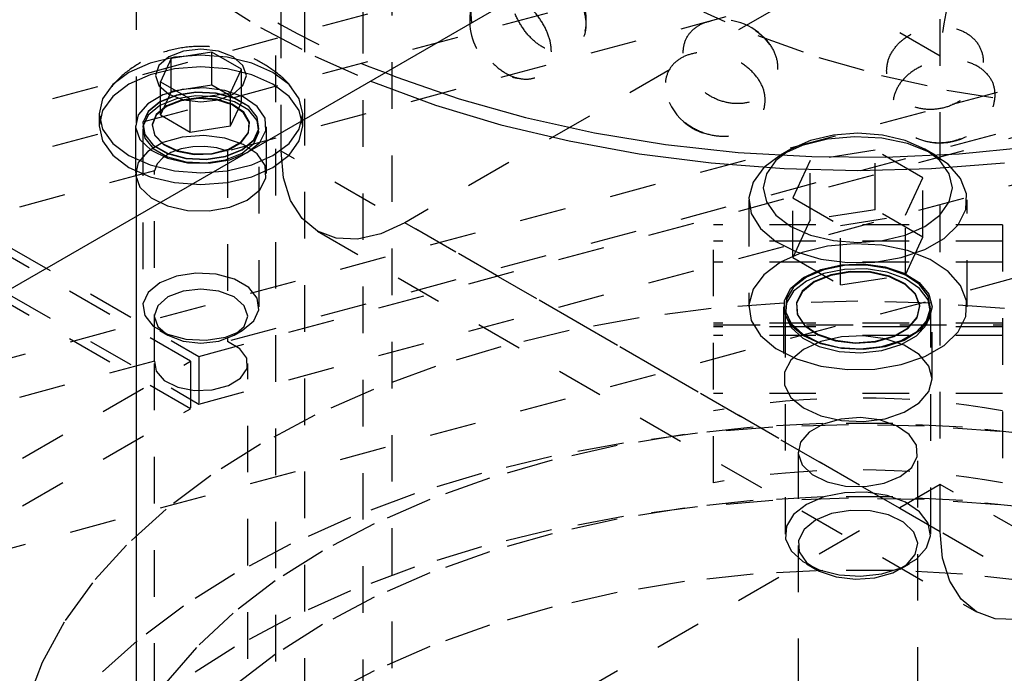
# Model space of a CAD drawing. Header units: inches. Extents: x 1907 to 2452, y -210 to -54.
# Tile 474 of 656: x 2005.18 to 2007.3, y -198.43 to -197.02. Entities that reach past the tile are written whole.
import ezdxf

# ---------------------------------------------------------------- set-up
doc = ezdxf.new("R2010")
doc.units = ezdxf.units.IN
doc.header["$LTSCALE"] = 0.5
doc.header["$MEASUREMENT"] = 0
doc.linetypes.add('HIDDEN', pattern=[0.225, 0.15, -0.075])
doc.layers.add('SID-M-H', color=4, linetype='HIDDEN')
doc.layers.add('SID-M-S', color=105, linetype='Continuous')

msp = doc.modelspace()

# ---------------------------------------------------------------- linework, layer by layer
at = {"layer": 'SID-M-H'}
for p, q in [((2005.55125, -197.75656), (1999.62193, -194.33364)), ((2005.55125, -197.85863), (1999.76939, -194.52083)), ((2005.98314, -194.71495), (2005.98314, -199.61138)), ((2007.15991, -197.10199), (2005.7457, -196.28559)), ((2005.7457, -197.30626), (2005.7457, -196.28559)), ((2005.73314, -196.30087), (2005.73314, -200.70815)), ((2008.44167, -196.33607), (2004.81644, -197.31196)), ((2008.44167, -196.43814), (2004.81644, -197.41403)), ((2005.79564, -196.59355), (2005.79564, -200.00932)), ((2005.92064, -196.59646), (2005.92064, -200.00769)), ((2008.05129, -196.65408), (2005.63037, -197.30578)), ((2005.43504, -197.44553), (2005.43504, -196.67838)), ((2007.18612, -197.20546), (2009.06946, -196.69848)), ((2007.15991, -196.79606), (2006.64197, -197.09506)), ((2007.15991, -198.12267), (2007.15991, -196.79606)), ((2005.56892, -197.74636), (2008.79564, -196.87775)), ((2004.90746, -198.22713), (2009.74044, -196.92613)), ((2005.56892, -197.84843), (2008.79564, -196.97982)), ((2005.59468, -196.97344), (2005.70151, -197.04074)), ((2006.65212, -197.00704), (2006.69767, -197.02809)), ((2005.70151, -197.04074), (2005.81809, -197.10241)), ((2008.05129, -197.06235), (2005.63037, -197.71405)), ((2006.76837, -197.05786), (2006.7719, -197.05926)), ((2006.7719, -197.05926), (2006.89951, -197.10488)), ((2005.53609, -197.09172), (2005.50446, -197.10392)), ((2005.59671, -197.0935), (2005.50972, -197.10696)), ((2005.5734, -197.08744), (2005.53609, -197.09172)), ((2005.61071, -197.09172), (2005.5734, -197.08744)), ((2005.6604, -197.13026), (2005.59671, -197.0935)), ((2005.59671, -197.16454), (2005.59671, -197.0935)), ((2005.64235, -197.10392), (2005.61071, -197.09172)), ((2005.51685, -197.10435), (2005.46415, -197.11695)), ((2005.50446, -197.10392), (2005.48332, -197.12218)), ((2005.50972, -197.10696), (2005.48641, -197.15718)), ((2005.50972, -197.17799), (2005.50972, -197.10696)), ((2005.5734, -197.10005), (2005.51685, -197.10435)), ((2005.62995, -197.10435), (2005.5734, -197.10005)), ((2005.68265, -197.11695), (2005.62995, -197.10435)), ((2005.66348, -197.12218), (2005.64235, -197.10392)), ((2005.81809, -197.10241), (2005.93744, -197.1555)), ((2006.89951, -197.10488), (2007.03387, -197.1435)), ((2005.4189, -197.137), (2005.38418, -197.16312)), ((2005.46415, -197.11695), (2005.4189, -197.137)), ((2005.51685, -197.12967), (2005.46415, -197.14227)), ((2005.48332, -197.12218), (2005.4759, -197.14372)), ((2005.5734, -197.12537), (2005.51685, -197.12967)), ((2005.62995, -197.12967), (2005.5734, -197.12537)), ((2005.68265, -197.14227), (2005.62995, -197.12967)), ((2005.63709, -197.18049), (2005.6604, -197.13026)), ((2005.6604, -197.2013), (2005.6604, -197.13026)), ((2005.6709, -197.14372), (2005.66348, -197.12218)), ((2005.72791, -197.137), (2005.68265, -197.11695)), ((2005.76263, -197.16312), (2005.72791, -197.137)), ((2006.58043, -197.13059), (2006.01087, -197.45939)), ((2005.46415, -197.14227), (2005.4189, -197.16231)), ((2005.4759, -197.14372), (2005.48332, -197.16526)), ((2005.48641, -197.15718), (2005.55009, -197.19394)), ((2005.48641, -197.22822), (2005.48641, -197.15718)), ((2005.66348, -197.16526), (2005.6709, -197.14372)), ((2005.72791, -197.16231), (2005.68265, -197.14227)), ((2007.03387, -197.1435), (2007.17383, -197.1748)), ((2005.38418, -197.16312), (2005.36235, -197.19354)), ((2005.4189, -197.16231), (2005.38418, -197.18844)), ((2005.48332, -197.16526), (2005.50446, -197.18352)), ((2005.50972, -197.17799), (2005.48641, -197.22822)), ((2005.53331, -197.17377), (2005.49176, -197.18549)), ((2005.59671, -197.16454), (2005.50972, -197.17799)), ((2005.56251, -197.17962), (2005.52058, -197.1861)), ((2005.56251, -197.17994), (2005.52058, -197.18643)), ((2005.57921, -197.17046), (2005.53331, -197.17377)), ((2005.60576, -197.1818), (2005.56251, -197.17962)), ((2005.60576, -197.18212), (2005.56251, -197.17994)), ((2005.62448, -197.17594), (2005.57921, -197.17046)), ((2005.6604, -197.2013), (2005.59671, -197.16454)), ((2005.66421, -197.18961), (2005.62448, -197.17594)), ((2005.64235, -197.18352), (2005.66348, -197.16526)), ((2005.76263, -197.18844), (2005.72791, -197.16231)), ((2005.78446, -197.19354), (2005.76263, -197.16312)), ((2007.17383, -197.1748), (2007.3182, -197.19851)), ((2005.36235, -197.19354), (2005.3549, -197.22619)), ((2005.38418, -197.18844), (2005.36235, -197.21886)), ((2005.49176, -197.18549), (2005.45906, -197.20437)), ((2005.48501, -197.20048), (2005.46011, -197.22101)), ((2005.48501, -197.2008), (2005.46011, -197.22133)), ((2005.52058, -197.1861), (2005.48501, -197.20048)), ((2005.52058, -197.18643), (2005.48501, -197.2008)), ((2005.52058, -197.19371), (2005.48501, -197.20808)), ((2005.53101, -197.19639), (2005.49918, -197.20898)), ((2005.53111, -197.19778), (2005.49937, -197.21034)), ((2005.50446, -197.18352), (2005.53609, -197.19572)), ((2005.56251, -197.18722), (2005.52058, -197.19371)), ((2005.56856, -197.1913), (2005.53101, -197.19639)), ((2005.56857, -197.1927), (2005.53111, -197.19778)), ((2005.53609, -197.19572), (2005.5734, -197.20001)), ((2005.55009, -197.19394), (2005.63709, -197.18049)), ((2005.55009, -197.26498), (2005.55009, -197.19394)), ((2005.60576, -197.18941), (2005.56251, -197.18722)), ((2005.60676, -197.19437), (2005.56856, -197.1913)), ((2005.60667, -197.19577), (2005.56857, -197.1927)), ((2005.5734, -197.20001), (2005.61071, -197.19572)), ((2005.6451, -197.19239), (2005.60576, -197.1818)), ((2005.6451, -197.19272), (2005.60576, -197.18212)), ((2005.6451, -197.2), (2005.60576, -197.18941)), ((2005.64029, -197.20657), (2005.60667, -197.19577)), ((2005.64046, -197.20521), (2005.60676, -197.19437)), ((2005.61071, -197.19572), (2005.64235, -197.18352)), ((2005.63709, -197.25153), (2005.63709, -197.18049)), ((2005.63709, -197.25153), (2005.6604, -197.2013)), ((2005.6758, -197.21011), (2005.6451, -197.19239)), ((2005.6758, -197.21044), (2005.6451, -197.19272)), ((2005.6758, -197.21772), (2005.6451, -197.2)), ((2005.6941, -197.20999), (2005.66421, -197.18961)), ((2005.78446, -197.21886), (2005.76263, -197.18844)), ((2005.7919, -197.22619), (2005.78446, -197.19354)), ((2004.90746, -197.81886), (2007.15203, -197.21464)), ((2005.36235, -197.21886), (2005.3549, -197.2515)), ((2005.45906, -197.20437), (2005.43874, -197.22836)), ((2005.46011, -197.22101), (2005.44888, -197.24522)), ((2005.46011, -197.22133), (2005.44888, -197.24554)), ((2005.48501, -197.20808), (2005.46011, -197.22861)), ((2005.49918, -197.20898), (2005.47738, -197.22735)), ((2005.49937, -197.21034), (2005.47763, -197.22866)), ((2005.66487, -197.22366), (2005.64029, -197.20657)), ((2005.6651, -197.22234), (2005.64046, -197.20521)), ((2005.67736, -197.24345), (2005.6651, -197.22234)), ((2005.69414, -197.23283), (2005.6758, -197.21011)), ((2005.69414, -197.23315), (2005.6758, -197.21044)), ((2005.69414, -197.24043), (2005.6758, -197.21772)), ((2005.71091, -197.23486), (2005.6941, -197.20999)), ((2005.7919, -197.2515), (2005.78446, -197.21886)), ((2005.3549, -197.22619), (2005.3549, -197.2515)), ((2005.3549, -197.22619), (2005.36235, -197.25884)), ((2005.43874, -197.22836), (2005.43302, -197.25486)), ((2005.46011, -197.22861), (2005.44888, -197.25282)), ((2005.47738, -197.22735), (2005.46855, -197.24903)), ((2005.47763, -197.22866), (2005.46882, -197.25028)), ((2005.48641, -197.22822), (2005.55009, -197.26498)), ((2005.6771, -197.24472), (2005.66487, -197.22366)), ((2005.67558, -197.2657), (2005.67736, -197.24345)), ((2005.69793, -197.25779), (2005.69414, -197.23283)), ((2005.69793, -197.25812), (2005.69414, -197.23315)), ((2005.69793, -197.2654), (2005.69414, -197.24043)), ((2005.71282, -197.26154), (2005.71091, -197.23486)), ((2005.78446, -197.25884), (2005.7919, -197.22619)), ((2005.7919, -197.2515), (2005.7919, -197.22619)), ((2005.3549, -197.2515), (2005.36235, -197.28415)), ((2005.36235, -197.25884), (2005.38418, -197.28926)), ((2005.4329, -197.2515), (2005.4329, -197.35357)), ((2005.43302, -197.25486), (2005.44251, -197.28099)), ((2005.4484, -197.2515), (2005.4484, -197.25183)), ((2005.4484, -197.25911), (2005.4484, -197.63977)), ((2005.44888, -197.24522), (2005.45266, -197.27018)), ((2005.44888, -197.24554), (2005.45266, -197.2705)), ((2005.44888, -197.25282), (2005.45266, -197.27778)), ((2005.46855, -197.24903), (2005.47388, -197.27108)), ((2005.46882, -197.25028), (2005.47413, -197.27228)), ((2005.55009, -197.26498), (2005.63709, -197.25153)), ((2005.67532, -197.26691), (2005.6771, -197.24472)), ((2005.68669, -197.282), (2005.69793, -197.25779)), ((2005.68669, -197.28232), (2005.69793, -197.25812)), ((2005.6984, -197.25183), (2005.6984, -197.2515)), ((2005.6984, -197.63977), (2005.6984, -197.25911)), ((2005.69963, -197.28713), (2005.71282, -197.26154)), ((2005.7139, -197.35357), (2005.7139, -197.2515)), ((2005.76263, -197.28926), (2005.78446, -197.25884)), ((2005.78446, -197.28415), (2005.7919, -197.2515)), ((2005.36235, -197.28415), (2005.38418, -197.31457)), ((2005.44251, -197.28099), (2005.46619, -197.30393)), ((2005.45266, -197.27018), (2005.47101, -197.29289)), ((2005.45266, -197.2705), (2005.47101, -197.29322)), ((2005.45266, -197.27778), (2005.47101, -197.3005)), ((2005.47388, -197.27108), (2005.49265, -197.29054)), ((2005.47413, -197.27228), (2005.49286, -197.29168)), ((2005.53331, -197.27584), (2005.49176, -197.28756)), ((2005.57921, -197.27253), (2005.53331, -197.27584)), ((2005.62448, -197.27801), (2005.57921, -197.27253)), ((2005.66421, -197.29168), (2005.62448, -197.27801)), ((2005.65978, -197.28723), (2005.67532, -197.26691)), ((2005.66, -197.28607), (2005.67558, -197.2657)), ((2005.66179, -197.30253), (2005.68669, -197.282)), ((2005.66179, -197.30285), (2005.68669, -197.28232)), ((2005.68669, -197.2896), (2005.69793, -197.2654)), ((2005.76263, -197.31457), (2005.78446, -197.28415)), ((2006.88158, -197.28314), (2006.83951, -197.30177)), ((2006.91775, -197.28028), (2006.86383, -197.29375)), ((2006.93057, -197.27142), (2006.88158, -197.28314)), ((2006.97578, -197.27497), (2006.91775, -197.28028)), ((2006.98314, -197.26743), (2006.93057, -197.27142)), ((2007.03427, -197.27816), (2006.97578, -197.27497)), ((2007.03571, -197.27142), (2006.98314, -197.26743)), ((2007.08954, -197.28965), (2007.03427, -197.27816)), ((2007.0847, -197.28314), (2007.03571, -197.27142)), ((2007.12677, -197.30177), (2007.0847, -197.28314)), ((2005.38418, -197.28926), (2005.4189, -197.31538)), ((2005.45906, -197.30644), (2005.43874, -197.33043)), ((2005.49176, -197.28756), (2005.45906, -197.30644)), ((2005.46619, -197.30393), (2005.50148, -197.32118)), ((2005.47101, -197.29289), (2005.50171, -197.31062)), ((2005.47101, -197.29322), (2005.50171, -197.31094)), ((2005.47101, -197.3005), (2005.50171, -197.31822)), ((2005.49265, -197.29054), (2005.52233, -197.30476)), ((2005.49286, -197.29168), (2005.52246, -197.30587)), ((2005.53093, -197.30099), (2005.50896, -197.30905)), ((2005.52233, -197.30476), (2005.5589, -197.31184)), ((2005.52246, -197.30587), (2005.55894, -197.31293)), ((2005.55575, -197.29646), (2005.53093, -197.30099)), ((2005.58175, -197.29576), (2005.55575, -197.29646)), ((2005.6072, -197.29893), (2005.58175, -197.29576)), ((2005.59737, -197.31191), (2005.63257, -197.30294)), ((2005.59743, -197.31081), (2005.63272, -197.30182)), ((2005.63037, -197.30578), (2005.6072, -197.29893)), ((2005.62623, -197.3169), (2005.66179, -197.30253)), ((2005.62623, -197.31723), (2005.66179, -197.30285)), ((2005.63037, -197.30578), (2005.63037, -197.71405)), ((2005.63257, -197.30294), (2005.65978, -197.28723)), ((2005.63272, -197.30182), (2005.66, -197.28607)), ((2005.66179, -197.31013), (2005.68669, -197.2896)), ((2005.6941, -197.31205), (2005.66421, -197.29168)), ((2005.67275, -197.30886), (2005.69963, -197.28713)), ((2005.72791, -197.31538), (2005.76263, -197.28926)), ((2007.15991, -198.12267), (2005.7457, -197.30626)), ((2005.7508, -197.36306), (2005.7457, -197.30626)), ((2006.83951, -197.30177), (2006.80723, -197.32606)), ((2006.83948, -197.30179), (2006.81738, -197.31455)), ((2006.86383, -197.29375), (2006.81741, -197.31453)), ((2007.0205, -197.3042), (2006.88108, -197.32577)), ((2007.12256, -197.36312), (2007.0205, -197.3042)), ((2007.0205, -197.43179), (2007.0205, -197.3042)), ((2007.13813, -197.30872), (2007.08954, -197.28965)), ((2007.15905, -197.32606), (2007.12677, -197.30177)), ((2007.14889, -197.31455), (2007.12679, -197.30179)), ((2004.81644, -197.31196), (2005.56892, -197.74636)), ((2005.38418, -197.31457), (2005.4189, -197.3407)), ((2005.4189, -197.31538), (2005.46415, -197.33543)), ((2005.49131, -197.3201), (2005.47918, -197.3334)), ((2005.50896, -197.30905), (2005.49131, -197.3201)), ((2005.50148, -197.32118), (2005.54457, -197.33089)), ((2005.50171, -197.31062), (2005.54105, -197.32121)), ((2005.50171, -197.31094), (2005.54105, -197.32153)), ((2005.50171, -197.31822), (2005.54105, -197.32881)), ((2005.54105, -197.32121), (2005.5843, -197.32339)), ((2005.54105, -197.32153), (2005.5843, -197.32371)), ((2005.5589, -197.31184), (2005.59743, -197.31081)), ((2005.55894, -197.31293), (2005.59737, -197.31191)), ((2005.5843, -197.32339), (2005.62623, -197.3169)), ((2005.5843, -197.32371), (2005.62623, -197.31723)), ((2005.5843, -197.33099), (2005.62623, -197.32451)), ((2005.59078, -197.33199), (2005.63511, -197.32437)), ((2005.62623, -197.32451), (2005.66179, -197.31013)), ((2005.63511, -197.32437), (2005.67275, -197.30886)), ((2005.68265, -197.33543), (2005.72791, -197.31538)), ((2005.71091, -197.33693), (2005.6941, -197.31205)), ((2005.72791, -197.3407), (2005.76263, -197.31457)), ((2006.81741, -197.31453), (2006.7814, -197.34133)), ((2006.80723, -197.32606), (2006.78693, -197.35434)), ((2006.88108, -197.32577), (2006.84372, -197.40626)), ((2006.88108, -197.45336), (2006.88108, -197.32577)), ((2007.17699, -197.33416), (2007.13813, -197.30872)), ((2007.17934, -197.35434), (2007.15905, -197.32606)), ((2005.47336, -197.34804), (2004.69615, -197.55726)), ((2005.4189, -197.3407), (2005.46415, -197.36074)), ((2005.43874, -197.33043), (2005.43302, -197.35692)), ((2005.46415, -197.33543), (2005.51685, -197.34803)), ((2005.47918, -197.3334), (2005.47336, -197.34804)), ((2005.47336, -197.75632), (2005.47336, -197.34804)), ((2005.51685, -197.34803), (2005.5734, -197.35233)), ((2005.54105, -197.32881), (2005.5843, -197.33099)), ((2005.54457, -197.33089), (2005.59078, -197.33199)), ((2005.5734, -197.35233), (2005.62995, -197.34803)), ((2005.62995, -197.34803), (2005.68265, -197.33543)), ((2005.68265, -197.36074), (2005.72791, -197.3407)), ((2005.71282, -197.3636), (2005.71091, -197.33693)), ((2006.7814, -197.34133), (2006.75807, -197.37246)), ((2007.20366, -197.36438), (2007.17699, -197.33416)), ((2005.43302, -197.35692), (2005.44251, -197.38306)), ((2005.46415, -197.36074), (2005.51685, -197.37334)), ((2005.62995, -197.37334), (2005.68265, -197.36074)), ((2005.69963, -197.38919), (2005.71282, -197.3636)), ((2005.76589, -197.41179), (2005.7508, -197.36306)), ((2006.78693, -197.35434), (2006.78001, -197.38469)), ((2007.0852, -197.44361), (2007.12256, -197.36312)), ((2007.12256, -197.49071), (2007.12256, -197.36312)), ((2007.18626, -197.38469), (2007.17934, -197.35434)), ((2007.21647, -197.39747), (2007.20366, -197.36438)), ((2005.44251, -197.38306), (2005.46619, -197.40599)), ((2005.51685, -197.37334), (2005.5734, -197.37764)), ((2005.5734, -197.37764), (2005.62995, -197.37334)), ((2005.67275, -197.41092), (2005.69963, -197.38919)), ((2006.75807, -197.37246), (2006.74888, -197.40596)), ((2006.78001, -197.38469), (2006.78693, -197.41504)), ((2007.17934, -197.41504), (2007.18626, -197.38469)), ((2005.46619, -197.40599), (2005.50148, -197.42325)), ((2005.63511, -197.42644), (2005.67275, -197.41092)), ((2005.79039, -197.45058), (2005.76589, -197.41179)), ((2006.74876, -197.41021), (2006.74876, -197.63986)), ((2006.74888, -197.40596), (2006.75441, -197.43972)), ((2006.84372, -197.40626), (2006.94578, -197.46518)), ((2006.84372, -197.53384), (2006.84372, -197.40626)), ((2007.21463, -197.43137), (2007.21647, -197.39747)), ((2007.21751, -197.63986), (2007.21751, -197.41021)), ((2004.81644, -197.41403), (2005.56892, -197.84843)), ((2005.50148, -197.42325), (2005.54457, -197.43295)), ((2005.54457, -197.43295), (2005.59078, -197.43406)), ((2005.59078, -197.43406), (2005.63511, -197.42644)), ((2006.78693, -197.41504), (2006.80723, -197.44332)), ((2007.0205, -197.43179), (2006.88108, -197.45336)), ((2007.12256, -197.49071), (2007.0205, -197.43179)), ((2007.15905, -197.44332), (2007.17934, -197.41504)), ((2007.19824, -197.46394), (2007.21463, -197.43137)), ((2005.82337, -197.47794), (2005.79039, -197.45058)), ((2006.75441, -197.43972), (2006.77431, -197.47163)), ((2006.80723, -197.44332), (2006.83951, -197.46761)), ((2006.88108, -197.45336), (2006.84372, -197.53384)), ((2006.94578, -197.46518), (2007.0852, -197.44361)), ((2007.0852, -197.57119), (2007.0852, -197.44361)), ((2007.12677, -197.46761), (2007.15905, -197.44332)), ((2006.01087, -197.45939), (2005.95914, -197.48337)), ((2007.42508, -198.2758), (2006.01087, -197.45939)), ((2006.67314, -198.01743), (2006.67314, -197.46433)), ((2007.29314, -197.46433), (2006.67314, -197.46433)), ((2006.77431, -197.47163), (2006.80733, -197.49968)), ((2006.83951, -197.46761), (2006.88158, -197.48624)), ((2006.94578, -197.59276), (2006.94578, -197.46518)), ((2007.0847, -197.48624), (2007.12677, -197.46761)), ((2007.16833, -197.49313), (2007.19824, -197.46394)), ((2007.29314, -197.46433), (2007.29314, -198.01743)), ((2005.86355, -197.49283), (2005.82337, -197.47794)), ((2005.82338, -197.47795), (2007.2376, -198.29436)), ((2005.90939, -197.49466), (2005.86355, -197.49283)), ((2005.95914, -197.48337), (2005.90939, -197.49466)), ((2006.88158, -197.48624), (2006.93057, -197.49796)), ((2007.03571, -197.49796), (2007.0847, -197.48624)), ((2007.0852, -197.57119), (2007.12256, -197.49071)), ((2007.12679, -197.51712), (2007.16833, -197.49313)), ((2007.29314, -197.499), (2006.67314, -197.499)), ((2006.80733, -197.49968), (2006.8514, -197.52211)), ((2006.91775, -197.50993), (2006.86383, -197.5234)), ((2006.97578, -197.50462), (2006.91775, -197.50993)), ((2006.93057, -197.49796), (2006.98314, -197.50195)), ((2007.03427, -197.50782), (2006.97578, -197.50462)), ((2006.98314, -197.50195), (2007.03571, -197.49796)), ((2007.08954, -197.5193), (2007.03427, -197.50782)), ((2007.07622, -197.53438), (2007.12679, -197.51712)), ((2006.86383, -197.5234), (2006.81741, -197.54419)), ((2006.84372, -197.53384), (2006.94578, -197.59276)), ((2006.8514, -197.52211), (2006.90375, -197.53751)), ((2006.90375, -197.53751), (2006.96108, -197.54491)), ((2007.0198, -197.54384), (2007.07622, -197.53438)), ((2007.13813, -197.53837), (2007.08954, -197.5193)), ((2007.17699, -197.56381), (2007.13813, -197.53837)), ((2007.29314, -197.54422), (2006.67314, -197.54422)), ((2006.81741, -197.54419), (2006.7814, -197.57098)), ((2006.86622, -197.57723), (2006.90339, -197.56012)), ((2006.91013, -197.56011), (2006.87265, -197.57608)), ((2006.91013, -197.56043), (2006.87265, -197.5764)), ((2006.90339, -197.56012), (2006.94765, -197.55009)), ((2006.95409, -197.55123), (2006.91013, -197.56011)), ((2006.95409, -197.55155), (2006.91013, -197.56043)), ((2006.95409, -197.5598), (2006.91013, -197.56868)), ((2006.94765, -197.55009), (2006.99506, -197.54804)), ((2007.00063, -197.55023), (2006.95409, -197.55123)), ((2007.00063, -197.55055), (2006.95409, -197.55155)), ((2007.00063, -197.55879), (2006.95409, -197.5598)), ((2006.96108, -197.54491), (2007.0198, -197.54384)), ((2006.99506, -197.54804), (2007.04141, -197.55415)), ((2007.04562, -197.55718), (2007.00063, -197.55023)), ((2007.04562, -197.55751), (2007.00063, -197.55055)), ((2007.04562, -197.56575), (2007.00063, -197.55879)), ((2007.04141, -197.55415), (2007.08258, -197.56787)), ((2007.08506, -197.57149), (2007.04562, -197.55718)), ((2007.08506, -197.57181), (2007.04562, -197.55751)), ((2005.52058, -197.57437), (2005.48501, -197.58874)), ((2005.56251, -197.56788), (2005.52058, -197.57437)), ((2005.60576, -197.57007), (2005.56251, -197.56788)), ((2005.6451, -197.58066), (2005.60576, -197.57007)), ((2005.6758, -197.59838), (2005.6451, -197.58066)), ((2006.7814, -197.57098), (2006.75807, -197.60211)), ((2006.83943, -197.59991), (2006.86622, -197.57723)), ((2006.87265, -197.57608), (2006.845, -197.59771)), ((2006.87265, -197.5764), (2006.845, -197.59803)), ((2006.91013, -197.56868), (2006.87265, -197.58465)), ((2006.92474, -197.57122), (2006.88912, -197.5859)), ((2006.92486, -197.57261), (2006.88931, -197.58726)), ((2006.96669, -197.56401), (2006.92474, -197.57122)), ((2006.96672, -197.56541), (2006.92486, -197.57261)), ((2006.94578, -197.59276), (2007.0852, -197.57119)), ((2007.01042, -197.56505), (2006.96669, -197.56401)), ((2007.01037, -197.56645), (2006.96672, -197.56541)), ((2007.05106, -197.57562), (2007.01037, -197.56645)), ((2007.0512, -197.57424), (2007.01042, -197.56505)), ((2007.08506, -197.58006), (2007.04562, -197.56575)), ((2007.0844, -197.59192), (2007.05106, -197.57562)), ((2007.0846, -197.59057), (2007.0512, -197.57424)), ((2007.08258, -197.56787), (2007.11492, -197.58799)), ((2007.11544, -197.59187), (2007.08506, -197.57149)), ((2007.11544, -197.59219), (2007.08506, -197.57181)), ((2007.11544, -197.60044), (2007.08506, -197.58006)), ((2007.20366, -197.59403), (2007.17699, -197.56381)), ((2005.48501, -197.58874), (2005.46011, -197.60927)), ((2005.5734, -197.60176), (2005.53494, -197.60617)), ((2005.61186, -197.60617), (2005.5734, -197.60176)), ((2005.69414, -197.62109), (2005.6758, -197.59838)), ((2006.75807, -197.60211), (2006.74888, -197.63561)), ((2006.82542, -197.62614), (2006.83943, -197.59991)), ((2006.845, -197.59771), (2006.82961, -197.62309)), ((2006.845, -197.59803), (2006.82961, -197.62341)), ((2006.87265, -197.58465), (2006.845, -197.60628)), ((2006.88912, -197.5859), (2006.86368, -197.60647)), ((2006.88931, -197.58726), (2006.86393, -197.60778)), ((2007.10676, -197.61358), (2007.0844, -197.59192)), ((2007.10701, -197.61228), (2007.0846, -197.59057)), ((2007.11492, -197.58799), (2007.13555, -197.61272)), ((2007.13406, -197.61651), (2007.11544, -197.59187)), ((2007.13406, -197.61683), (2007.11544, -197.59219)), ((2007.13406, -197.62508), (2007.11544, -197.60044)), ((2007.21647, -197.62713), (2007.20366, -197.59403)), ((2005.46011, -197.60927), (2005.44888, -197.63348)), ((2005.50234, -197.61875), (2005.48055, -197.63757)), ((2005.53494, -197.60617), (2005.50234, -197.61875)), ((2005.64447, -197.61875), (2005.61186, -197.60617)), ((2005.66625, -197.63757), (2005.64447, -197.61875)), ((2005.69793, -197.64606), (2005.69414, -197.62109)), ((2006.82961, -197.62309), (2006.82787, -197.64996)), ((2006.82961, -197.62341), (2006.82787, -197.65028)), ((2006.845, -197.60628), (2006.82961, -197.63166)), ((2006.86368, -197.60647), (2006.85119, -197.63069)), ((2006.86393, -197.60778), (2006.85146, -197.63195)), ((2007.11572, -197.63826), (2007.10676, -197.61358)), ((2007.11599, -197.63701), (2007.10701, -197.61228)), ((2007.13928, -197.64323), (2007.13406, -197.61651)), ((2007.13928, -197.64355), (2007.13406, -197.61683)), ((2007.13555, -197.61272), (2007.14264, -197.63986)), ((2005.44888, -197.63348), (2005.45266, -197.65845)), ((2005.48055, -197.63757), (2005.4729, -197.65977)), ((2005.6739, -197.65977), (2005.66625, -197.63757)), ((2006.6684, -197.64371), (2006.51403, -197.66347)), ((2006.82517, -197.6318), (2006.6684, -197.64371)), ((2006.74888, -197.63561), (2006.75441, -197.66937)), ((2006.82364, -197.63986), (2006.82364, -197.79419)), ((2006.98314, -197.62781), (2006.82517, -197.6318)), ((2006.82542, -197.65358), (2006.82542, -197.62614)), ((2006.82689, -197.63986), (2006.82689, -197.64018)), ((2006.82961, -197.63166), (2006.82787, -197.65853)), ((2006.85119, -197.63069), (2006.853, -197.65593)), ((2006.85146, -197.63195), (2006.85327, -197.65715)), ((2007.14111, -197.6318), (2006.98314, -197.62781)), ((2007.11032, -197.66329), (2007.11572, -197.63826)), ((2007.11058, -197.66208), (2007.11599, -197.63701)), ((2007.13062, -197.66965), (2007.13928, -197.64323)), ((2007.13062, -197.66997), (2007.13928, -197.64355)), ((2007.13928, -197.6518), (2007.13406, -197.62508)), ((2007.14264, -197.63986), (2007.13555, -197.667)), ((2007.13939, -197.64018), (2007.13939, -197.63986)), ((2007.29788, -197.64371), (2007.14111, -197.6318)), ((2007.14264, -197.79419), (2007.14264, -197.63986)), ((2007.21463, -197.66102), (2007.21647, -197.62713)), ((2005.45266, -197.65845), (2005.47101, -197.68116)), ((2005.4729, -197.65977), (2005.48055, -197.68198)), ((2005.66625, -197.68198), (2005.6739, -197.65977)), ((2005.68669, -197.67027), (2005.69793, -197.64606)), ((2006.51403, -197.66347), (2006.36323, -197.69092)), ((2006.83943, -197.67981), (2006.82542, -197.65358)), ((2006.82689, -197.64843), (2006.82689, -198.12754)), ((2006.82787, -197.64996), (2006.83993, -197.67593)), ((2006.82787, -197.65028), (2006.83993, -197.67625)), ((2006.82787, -197.65853), (2006.83993, -197.6845)), ((2006.853, -197.65593), (2006.86891, -197.67947)), ((2006.85327, -197.65715), (2006.86914, -197.68064)), ((2007.09113, -197.68594), (2007.11032, -197.66329)), ((2007.09135, -197.68478), (2007.11058, -197.66208)), ((2007.13062, -197.67822), (2007.13928, -197.6518)), ((2007.13939, -198.12754), (2007.13939, -197.64843)), ((2007.19824, -197.69359), (2007.21463, -197.66102)), ((2005.47101, -197.68116), (2005.50171, -197.69888)), ((2005.48055, -197.68198), (2005.50234, -197.7008)), ((2005.64447, -197.7008), (2005.66625, -197.68198)), ((2005.66179, -197.6908), (2005.68669, -197.67027)), ((2007.29314, -197.67523), (2006.67314, -197.67523)), ((2006.67314, -197.67844), (2007.29314, -197.67844)), ((2007.29314, -197.68263), (2006.67314, -197.68263)), ((2006.75441, -197.66937), (2006.77431, -197.70128)), ((2006.86622, -197.70249), (2006.83943, -197.67981)), ((2006.83993, -197.67593), (2006.86471, -197.6987)), ((2006.83993, -197.67625), (2006.86471, -197.69902)), ((2006.83993, -197.6845), (2006.86471, -197.70726)), ((2006.86891, -197.67947), (2006.8972, -197.69875)), ((2006.86914, -197.68064), (2006.89738, -197.69988)), ((2007.06024, -197.70377), (2007.09113, -197.68594)), ((2007.0604, -197.70265), (2007.09135, -197.68478)), ((2007.10886, -197.69342), (2007.13062, -197.66965)), ((2007.10886, -197.69374), (2007.13062, -197.66997)), ((2007.10886, -197.70199), (2007.13062, -197.67822)), ((2007.13555, -197.667), (2007.11492, -197.69173)), ((2005.485, -197.69079), (2005.50233, -197.70079)), ((2005.50171, -197.69888), (2005.54105, -197.70947)), ((2005.50234, -197.7008), (2005.53494, -197.71338)), ((2005.5843, -197.71166), (2005.62623, -197.70517)), ((2005.61186, -197.71338), (2005.64447, -197.7008)), ((2005.62623, -197.70517), (2005.66179, -197.6908)), ((2005.64448, -197.70079), (2005.66181, -197.69079)), ((2006.36323, -197.69092), (2006.21714, -197.72585)), ((2007.29314, -197.70181), (2006.67314, -197.70181)), ((2006.77431, -197.70128), (2006.80733, -197.72934)), ((2006.86471, -197.6987), (2006.90001, -197.71623)), ((2006.86471, -197.69902), (2006.90001, -197.71656)), ((2006.86471, -197.70726), (2006.90001, -197.7248)), ((2006.90339, -197.7196), (2006.86622, -197.70249)), ((2006.8972, -197.69875), (2006.9348, -197.71169)), ((2006.89738, -197.69988), (2006.9349, -197.71279)), ((2006.94765, -197.70442), (2006.90339, -197.71444)), ((2006.99506, -197.70237), (2006.94765, -197.70442)), ((2007.04141, -197.70847), (2006.99506, -197.70237)), ((2007.021, -197.71485), (2007.06024, -197.70377)), ((2007.02108, -197.71375), (2007.0604, -197.70265)), ((2007.08258, -197.7222), (2007.04141, -197.70847)), ((2007.07592, -197.71243), (2007.10886, -197.69342)), ((2007.07592, -197.71276), (2007.10886, -197.69374)), ((2007.07592, -197.721), (2007.10886, -197.70199)), ((2007.11492, -197.69173), (2007.08258, -197.71185)), ((2007.16833, -197.72279), (2007.19824, -197.69359)), ((2005.53494, -197.71338), (2005.5734, -197.71779)), ((2005.54105, -197.70947), (2005.5843, -197.71166)), ((2005.5734, -197.71779), (2005.61186, -197.71338)), ((2005.65715, -197.72977), (2005.63037, -197.71405)), ((2006.21714, -197.72585), (2006.07689, -197.768)), ((2006.80733, -197.72934), (2006.8514, -197.75176)), ((2006.90339, -197.71444), (2006.86622, -197.73156)), ((2006.90001, -197.71623), (2006.9427, -197.72699)), ((2006.90001, -197.71656), (2006.9427, -197.72731)), ((2006.90001, -197.7248), (2006.9427, -197.73556)), ((2006.94765, -197.72963), (2006.90339, -197.7196)), ((2006.9348, -197.71169), (2006.97764, -197.71687)), ((2006.9349, -197.71279), (2006.97765, -197.71797)), ((2006.9427, -197.72699), (2006.98898, -197.73)), ((2006.9427, -197.72731), (2006.98898, -197.73032)), ((2006.97764, -197.71687), (2007.02108, -197.71375)), ((2006.97765, -197.71797), (2007.021, -197.71485)), ((2006.98898, -197.73), (2007.03474, -197.725)), ((2006.98898, -197.73032), (2007.03474, -197.72532)), ((2007.04141, -197.72557), (2006.99506, -197.73168)), ((2007.03474, -197.725), (2007.07592, -197.71243)), ((2007.03474, -197.72532), (2007.07592, -197.71276)), ((2007.03474, -197.73357), (2007.07592, -197.721)), ((2007.08258, -197.71185), (2007.04141, -197.72557)), ((2007.11492, -197.74232), (2007.08258, -197.7222)), ((2007.12679, -197.74677), (2007.16833, -197.72279)), ((2005.56892, -197.74636), (2005.56892, -197.84843)), ((2005.67183, -197.75012), (2005.65715, -197.72977)), ((2005.6723, -197.77216), (2005.67183, -197.75012)), ((2006.86622, -197.73156), (2006.83943, -197.75423)), ((2006.9427, -197.73556), (2006.98898, -197.73857)), ((2006.99506, -197.73168), (2006.94765, -197.72963)), ((2006.98898, -197.73857), (2007.03474, -197.73357)), ((2007.07622, -197.76403), (2007.12679, -197.74677)), ((2007.13555, -197.76704), (2007.11492, -197.74232)), ((2005.47336, -197.75632), (2004.69615, -197.96553)), ((2004.84414, -198.16477), (2005.55125, -197.75656)), ((2005.4729, -197.76184), (2005.4729, -199.39492)), ((2005.47336, -197.75632), (2005.47701, -197.77826)), ((2005.55125, -197.75656), (2005.55125, -197.85863)), ((2005.6739, -199.39492), (2005.6739, -197.76184)), ((2006.07689, -197.768), (2005.94353, -197.81704)), ((2006.83943, -197.75423), (2006.82542, -197.78046)), ((2006.8514, -197.75176), (2006.90375, -197.76716)), ((2006.90375, -197.76716), (2006.96108, -197.77456)), ((2007.0198, -197.7735), (2007.07622, -197.76403)), ((2007.14264, -197.79419), (2007.13555, -197.76704)), ((2005.47701, -197.77826), (2005.49458, -197.79783)), ((2005.63241, -197.80881), (2005.6585, -197.79271)), ((2005.6585, -197.79271), (2005.6723, -197.77216)), ((2006.82542, -197.78046), (2006.82542, -197.80791)), ((2006.96108, -197.77456), (2007.0198, -197.7735)), ((2005.49458, -197.79783), (2005.52352, -197.81221)), ((2005.52352, -197.81221), (2005.55967, -197.81932)), ((2005.5978, -197.81812), (2005.63241, -197.80881)), ((2006.82542, -197.80791), (2006.83943, -197.83414)), ((2007.13555, -197.82133), (2007.14264, -197.79419)), ((2005.55967, -197.81932), (2005.5978, -197.81812)), ((2005.94353, -197.81704), (2005.81809, -197.87261)), ((2007.29314, -197.82593), (2006.67314, -197.82593)), ((2006.83943, -197.83414), (2006.86622, -197.85681)), ((2007.11492, -197.84605), (2007.13555, -197.82133)), ((2007.08258, -197.86617), (2007.11492, -197.84605)), ((2004.84414, -198.26684), (2005.55125, -197.85863)), ((2005.81809, -197.87261), (2005.70151, -197.93428)), ((2006.86622, -197.85681), (2006.90339, -197.87393)), ((2006.90339, -197.87393), (2006.94765, -197.88395)), ((2007.04141, -197.8799), (2007.08258, -197.86617)), ((2006.75863, -197.89815), (2006.61109, -197.91407)), ((2006.80027, -197.89802), (2006.63911, -197.91111)), ((2006.90809, -197.89016), (2006.75863, -197.89815)), ((2006.96279, -197.89296), (2006.80027, -197.89802)), ((2006.90847, -197.89141), (2006.87856, -197.90867)), ((2007.05819, -197.89016), (2006.90809, -197.89016)), ((2006.94647, -197.88068), (2006.90847, -197.89141)), ((2006.98845, -197.87766), (2006.94647, -197.88068)), ((2006.94765, -197.88395), (2006.99506, -197.88601)), ((2007.12546, -197.896), (2006.96279, -197.89296)), ((2007.02985, -197.88267), (2006.98845, -197.87766)), ((2006.99506, -197.88601), (2007.04141, -197.8799)), ((2007.06619, -197.89517), (2007.02985, -197.88267)), ((2007.20764, -197.89815), (2007.05819, -197.89016)), ((2007.09353, -197.91381), (2007.06619, -197.89517)), ((2007.28707, -197.90709), (2007.12546, -197.896)), ((2007.35518, -197.91407), (2007.20764, -197.89815)), ((2006.61109, -197.91407), (2006.46673, -197.93779)), ((2006.63911, -197.91111), (2006.48049, -197.93216)), ((2006.87856, -197.90867), (2006.85998, -197.93061)), ((2007.1089, -197.93655), (2007.09353, -197.91381)), ((2007.44644, -197.92616), (2007.28707, -197.90709)), ((2005.70151, -197.93428), (2005.59468, -198.00158)), ((2006.48049, -197.93216), (2006.32559, -197.961)), ((2006.46673, -197.93779), (2006.32677, -197.96909)), ((2006.85998, -197.93061), (2006.85475, -197.95484)), ((2007.11065, -197.96095), (2007.1089, -197.93655)), ((2006.32559, -197.961), (2006.17557, -197.99743)), ((2006.85464, -197.95178), (2006.85464, -198.67033)), ((2006.85475, -197.95484), (2006.86343, -197.97874)), ((2007.09858, -197.98436), (2007.11065, -197.96095)), ((2007.11164, -198.67033), (2007.11164, -197.95178)), ((2006.32677, -197.96909), (2006.19241, -198.00771)), ((2006.86343, -197.97874), (2006.88508, -197.99972)), ((2005.59468, -198.00158), (2005.49843, -198.07399)), ((2006.17557, -197.99743), (2006.03152, -198.04116)), ((2006.88508, -197.99972), (2006.91736, -198.0155)), ((2007.03957, -198.01842), (2007.074, -198.00423)), ((2007.074, -198.00423), (2007.09858, -197.98436)), ((2007.15991, -198.02087), (1994.07844, -205.57264)), ((2006.19241, -198.00771), (2006.06479, -198.05332)), ((2006.91736, -198.0155), (2006.95677, -198.02438)), ((2006.95677, -198.02438), (2006.99903, -198.02539)), ((2006.99903, -198.02539), (2007.03957, -198.01842)), ((2008.57413, -198.83728), (2007.15991, -198.02087)), ((2006.03152, -198.04116), (2005.89452, -198.09188)), ((2006.95409, -198.03891), (2006.91013, -198.04779)), ((2007.00063, -198.0379), (2006.95409, -198.03891)), ((2007.04562, -198.04486), (2007.00063, -198.0379)), ((2007.08506, -198.05917), (2007.04562, -198.04486)), ((2006.06479, -198.05332), (2005.94501, -198.10554)), ((2006.75863, -198.05574), (2006.61109, -198.07167)), ((2006.80027, -198.05561), (2006.63911, -198.06871)), ((2006.90809, -198.04775), (2006.75863, -198.05574)), ((2006.96279, -198.05056), (2006.80027, -198.05561)), ((2006.87265, -198.06376), (2006.845, -198.08539)), ((2006.91013, -198.04779), (2006.87265, -198.06376)), ((2007.05819, -198.04775), (2006.90809, -198.04775)), ((2007.12546, -198.05359), (2006.96279, -198.05056)), ((2007.20764, -198.05574), (2007.05819, -198.04775)), ((2007.11544, -198.07955), (2007.08506, -198.05917)), ((2007.28707, -198.06468), (2007.12546, -198.05359)), ((2007.35518, -198.07167), (2007.20764, -198.05574)), ((2007.44644, -198.08376), (2007.28707, -198.06468)), ((2005.49843, -198.07399), (2005.41347, -198.15098)), ((2006.61109, -198.07167), (2006.46673, -198.09538)), ((2006.63911, -198.06871), (2006.48049, -198.08975)), ((2006.845, -198.08539), (2006.82961, -198.11077)), ((2006.9267, -198.08355), (2006.89227, -198.09774)), ((2006.96724, -198.07659), (2006.9267, -198.08355)), ((2007.00951, -198.07759), (2006.96724, -198.07659)), ((2007.04892, -198.08647), (2007.00951, -198.07759)), ((2007.08119, -198.10225), (2007.04892, -198.08647)), ((2007.13406, -198.10419), (2007.11544, -198.07955)), ((2005.89452, -198.09188), (2005.76557, -198.14921)), ((2005.94501, -198.10554), (2005.83409, -198.16392)), ((2006.48049, -198.08975), (2006.32559, -198.1186)), ((2006.46673, -198.09538), (2006.32677, -198.12668)), ((2006.89227, -198.09774), (2006.86769, -198.11762)), ((2007.10285, -198.12323), (2007.08119, -198.10225)), ((2007.13928, -198.13091), (2007.13406, -198.10419)), ((2006.32559, -198.1186), (2006.17557, -198.15502)), ((2006.32677, -198.12668), (2006.19241, -198.1653)), ((2006.82961, -198.11077), (2006.82787, -198.13764)), ((2006.86769, -198.11762), (2006.85562, -198.14102)), ((2007.11153, -198.14713), (2007.10285, -198.12323)), ((2007.13062, -198.15733), (2007.13928, -198.13091)), ((2007.16501, -198.17947), (2007.15991, -198.12267)), ((2005.41347, -198.15098), (2005.34046, -198.23195)), ((2005.76557, -198.14921), (2005.64565, -198.21272)), ((2006.82787, -198.13764), (2006.83993, -198.16361)), ((2006.85562, -198.14102), (2006.85737, -198.16542)), ((2007.1063, -198.17136), (2007.11153, -198.14713)), ((2005.83409, -198.16392), (2005.73297, -198.22795)), ((2006.17557, -198.15502), (2006.03152, -198.19875)), ((2006.19241, -198.1653), (2006.06479, -198.21092)), ((2006.83993, -198.16361), (2006.86471, -198.18638)), ((2006.85737, -198.16542), (2006.87275, -198.18817)), ((2007.08772, -198.1933), (2007.1063, -198.17136)), ((2007.10886, -198.1811), (2007.13062, -198.15733)), ((2006.86471, -198.18638), (2006.90001, -198.20391)), ((2006.87263, -198.19131), (2006.89226, -198.20264)), ((2006.87275, -198.18817), (2006.90009, -198.2068)), ((2007.05781, -198.21057), (2007.08772, -198.1933)), ((2007.07402, -198.20264), (2007.09364, -198.19131)), ((2007.07592, -198.20011), (2007.10886, -198.1811)), ((2007.1801, -198.2282), (2007.16501, -198.17947)), ((2005.64565, -198.21272), (2005.53562, -198.28196)), ((2006.03152, -198.19875), (2005.89452, -198.24947)), ((2006.06479, -198.21092), (2005.94501, -198.26313)), ((2006.75863, -198.21334), (2006.61109, -198.22926)), ((2006.90809, -198.20534), (2006.75863, -198.21334)), ((2006.90001, -198.20391), (2006.9427, -198.21467)), ((2006.90009, -198.2068), (2006.93643, -198.2193)), ((2007.05819, -198.20534), (2006.90809, -198.20534)), ((2006.9427, -198.21467), (2006.98898, -198.21768)), ((2006.98898, -198.21768), (2007.03474, -198.21268)), ((2007.0198, -198.22129), (2007.05781, -198.21057)), ((2007.03474, -198.21268), (2007.07592, -198.20011)), ((2007.20764, -198.21334), (2007.05819, -198.20534)), ((2007.35518, -198.22926), (2007.20764, -198.21334)), ((2005.34046, -198.23195), (2005.27995, -198.31628)), ((2005.73297, -198.22795), (2005.64252, -198.2971)), ((2006.61109, -198.22926), (2006.46673, -198.25297)), ((2006.93643, -198.2193), (2006.97783, -198.22432)), ((2006.97783, -198.22432), (2007.0198, -198.22129)), ((2007.2046, -198.26699), (2007.1801, -198.2282)), ((2005.89452, -198.24947), (2005.76557, -198.3068)), ((2006.46673, -198.25297), (2006.32677, -198.28427)), ((2005.94501, -198.26313), (2005.83409, -198.32151)), ((2007.23758, -198.29435), (2007.2046, -198.26699)), ((2005.53562, -198.28196), (2005.43631, -198.35639)), ((2005.64252, -198.2971), (2005.5635, -198.37077)), ((2006.32677, -198.28427), (2006.19241, -198.32289)), ((2007.27776, -198.30924), (2007.23758, -198.29435)), ((2005.27995, -198.31628), (2005.2324, -198.40334)), ((2005.76557, -198.3068), (2005.64565, -198.37032)), ((2007.32361, -198.31107), (2007.27776, -198.30924)), ((2005.83409, -198.32151), (2005.73297, -198.38554)), ((2006.19241, -198.32289), (2006.06479, -198.36851)), ((2005.43631, -198.35639), (2005.34845, -198.43548)), ((2005.5635, -198.37077), (2005.4966, -198.44833)), ((2005.64565, -198.37032), (2005.53562, -198.43955)), ((2006.06479, -198.36851), (2005.94501, -198.42073)), ((2005.2324, -198.40334), (2005.19817, -198.49245)), ((2005.73297, -198.38554), (2005.64252, -198.45469)), ((2005.94501, -198.42073), (2005.83409, -198.4791))]:
    msp.add_line(p, q, dxfattribs=at)
for centre, radius, start, end in [((2007.73562, -197.12819), 0.5763, 122.60548, 177.39452), ((2006.50464, -195.68192), 1.55126, 225.60943, 249.78003), ((2006.27515, -197.02656), 0.125, 349.93843, 84.40818), ((2006.27515, -197.02656), 0.125, 162.44319, 265.32453), ((2006.69197, -197.14917), 0.125, 35.36395, 99.56806), ((2006.69197, -197.14917), 0.125, 204.53468, 280.86427), ((2007.15913, -197.1633), 0.125, 251.42682, 321.92573), ((2006.98314, -199.58933), 1.75384, 79.8192, 100.1808), ((2006.98314, -199.74365), 1.75384, 79.8192, 100.1808)]:
    msp.add_arc(centre, radius, start, end, dxfattribs=at)
for points, knots in [([(2006.2361, -196.95801), (2006.23696, -196.96863), (2006.23867, -196.98986), (2006.2522, -197.02436), (2006.2725, -197.05533), (2006.29802, -197.0791), (2006.32553, -197.09295), (2006.35215, -197.09599), (2006.37521, -197.08833), (2006.39214, -197.07078), (2006.40056, -197.04499), (2006.39884, -197.01368), (2006.3868, -196.98051), (2006.36614, -196.94955), (2006.34004, -196.92441), (2006.31221, -196.90761), (2006.28585, -196.90042), (2006.26327, -196.90325), (2006.24643, -196.91614), (2006.23742, -196.9356), (2006.23648, -196.95156), (2006.2361, -196.95801)], [0, 0, 0, 0, 0.0554579, 0.1109395, 0.1658403, 0.2192081, 0.2711117, 0.3223399, 0.3739729, 0.4268563, 0.4812619, 0.5368274, 0.5927419, 0.6480375, 0.7019377, 0.7542614, 0.8055938, 0.8569812, 0.9093952, 0.9633154, 1, 1, 1, 1]), ([(2006.32544, -197.09263), (2006.32444, -197.10201), (2006.32246, -197.12077), (2006.30716, -197.14082), (2006.28489, -197.15184), (2006.25715, -197.15191), (2006.22729, -197.14046), (2006.19884, -197.11833), (2006.17524, -197.0882), (2006.15908, -197.0542), (2006.15172, -197.02087), (2006.15337, -196.99207), (2006.16352, -196.97052), (2006.18136, -196.95798), (2006.20564, -196.95564), (2006.23434, -196.96395), (2006.26437, -196.98229), (2006.29194, -197.00879), (2006.31298, -197.04028), (2006.32394, -197.06951), (2006.32502, -197.0862), (2006.32544, -197.09263)], [0, 0, 0, 0, 0.0520028, 0.1039827, 0.1564753, 0.2102848, 0.2652762, 0.3208623, 0.3762398, 0.4306423, 0.4836601, 0.5355284, 0.5870576, 0.6391963, 0.6925647, 0.7472181, 0.8026932, 0.8582301, 0.9130199, 0.9664974, 1, 1, 1, 1]), ([(2006.608, -197.09571), (2006.60912, -197.10608), (2006.61138, -197.12683), (2006.62909, -197.1575), (2006.65529, -197.18276), (2006.68767, -197.19943), (2006.72192, -197.2057), (2006.75448, -197.20148), (2006.78224, -197.18758), (2006.80238, -197.16548), (2006.81233, -197.13743), (2006.8103, -197.10658), (2006.79606, -197.07664), (2006.77137, -197.05124), (2006.73974, -197.03319), (2006.70541, -197.02402), (2006.6723, -197.02412), (2006.64342, -197.03327), (2006.62155, -197.05091), (2006.60973, -197.07293), (2006.6085, -197.08915), (2006.608, -197.09571)], [0, 0, 0, 0, 0.0554579, 0.1109395, 0.1658403, 0.2192081, 0.2711117, 0.3223399, 0.3739729, 0.4268563, 0.4812619, 0.5368274, 0.5927419, 0.6480375, 0.7019377, 0.7542614, 0.8055938, 0.8569812, 0.9093952, 0.9633154, 1, 1, 1, 1]), ([(2007.04475, -197.13418), (2007.04596, -197.14427), (2007.04837, -197.16445), (2007.0672, -197.19063), (2007.09477, -197.20929), (2007.12841, -197.21786), (2007.16347, -197.21563), (2007.19634, -197.20337), (2007.22401, -197.18267), (2007.24388, -197.15566), (2007.25364, -197.1252), (2007.25165, -197.09484), (2007.23767, -197.06836), (2007.21322, -197.049), (2007.18152, -197.03872), (2007.14664, -197.03803), (2007.11249, -197.04639), (2007.08231, -197.06278), (2007.0592, -197.08595), (2007.04661, -197.11096), (2007.04529, -197.12749), (2007.04475, -197.13418)], [0, 0, 0, 0, 0.0554579, 0.1109395, 0.1658403, 0.2192081, 0.2711117, 0.3223399, 0.3739729, 0.4268563, 0.4812619, 0.5368274, 0.5927419, 0.6480375, 0.7019377, 0.7542614, 0.8055938, 0.8569812, 0.9093952, 0.9633154, 1, 1, 1, 1]), ([(2005.76672, -197.16804), (2005.76568, -197.16668), (2005.75494, -197.15263), (2005.72847, -197.13164), (2005.68864, -197.10661), (2005.6444, -197.08969), (2005.59591, -197.08044), (2005.54438, -197.08109), (2005.49175, -197.092), (2005.45983, -197.10799), (2005.44371, -197.11606)], [0, 0, 0, 0, 0.0144265, 0.1499711, 0.2819842, 0.4132379, 0.5488596, 0.6983535, 0.8475953, 1, 1, 1, 1]), ([(2006.78445, -197.19771), (2006.78328, -197.20736), (2006.78093, -197.22665), (2006.76275, -197.2508), (2006.73601, -197.26784), (2006.70224, -197.27546), (2006.66527, -197.27221), (2006.6294, -197.25797), (2006.59913, -197.23446), (2006.57811, -197.20502), (2006.56846, -197.17377), (2006.57063, -197.14451), (2006.58392, -197.12008), (2006.60703, -197.10252), (2006.63804, -197.09339), (2006.67406, -197.09376), (2006.71108, -197.10387), (2006.74451, -197.12289), (2006.76968, -197.14871), (2006.78267, -197.175), (2006.78396, -197.1914), (2006.78445, -197.19771)], [0, 0, 0, 0, 0.0520028, 0.1039827, 0.1564753, 0.2102848, 0.2652762, 0.3208623, 0.3762398, 0.4306423, 0.4836601, 0.5355284, 0.5870576, 0.6391963, 0.6925647, 0.7472181, 0.8026932, 0.8582301, 0.9130199, 0.9664974, 1, 1, 1, 1]), ([(2005.44371, -197.11606), (2005.42993, -197.12467), (2005.4071, -197.13894), (2005.38926, -197.159), (2005.38219, -197.16696)], [0, 0, 0, 0, 0.6035185, 1, 1, 1, 1]), ([(2007.27782, -197.18593), (2007.27667, -197.19587), (2007.27436, -197.21573), (2007.25644, -197.24431), (2007.22986, -197.26789), (2007.1959, -197.28382), (2007.15822, -197.28973), (2007.12113, -197.28445), (2007.08942, -197.26854), (2007.06718, -197.2444), (2007.05691, -197.21561), (2007.05922, -197.18579), (2007.07334, -197.15799), (2007.09773, -197.13461), (2007.1301, -197.11771), (2007.16722, -197.1091), (2007.20483, -197.11005), (2007.23834, -197.12086), (2007.26329, -197.14053), (2007.27607, -197.16365), (2007.27733, -197.17974), (2007.27782, -197.18593)], [0, 0, 0, 0, 0.0520028, 0.1039827, 0.1564753, 0.2102848, 0.2652762, 0.3208623, 0.3762398, 0.4306423, 0.4836601, 0.5355284, 0.5870576, 0.6391963, 0.6925647, 0.7472181, 0.8026932, 0.8582301, 0.9130199, 0.9664974, 1, 1, 1, 1])]:
    msp.add_open_spline(points, degree=3, knots=knots, dxfattribs=at)
at = {"layer": 'SID-M-S'}
for p, q in [((2002.03339, -199.40926), (2015.11487, -191.85749)), ((2005.96848, -197.13758), (2005.9914, -197.14652)), ((2005.93744, -197.1555), (2005.94353, -197.15798)), ((2005.94353, -197.15798), (2006.07689, -197.20702)), ((2005.9914, -197.14652), (2006.12725, -197.19375)), ((2006.12725, -197.19375), (2006.2698, -197.23386)), ((2006.07689, -197.20702), (2006.21714, -197.24917)), ((2006.2698, -197.23386), (2006.41792, -197.26654)), ((2006.21714, -197.24917), (2006.36323, -197.2841)), ((2006.36323, -197.2841), (2006.51403, -197.31155)), ((2006.41792, -197.26654), (2006.57047, -197.29153)), ((2006.57047, -197.29153), (2006.72625, -197.30865)), ((2007.20071, -197.31168), (2007.35711, -197.29656)), ((2006.51403, -197.31155), (2006.6684, -197.33131)), ((2006.72625, -197.30865), (2006.88405, -197.31775)), ((2006.88405, -197.31775), (2007.04261, -197.31876)), ((2007.04261, -197.31876), (2007.20071, -197.31168)), ((2006.6684, -197.33131), (2006.82517, -197.34322)), ((2006.82517, -197.34322), (2006.98314, -197.34721)), ((2006.98314, -197.34721), (2007.14111, -197.34322)), ((2007.14111, -197.34322), (2007.29788, -197.33131)), ((2005.43504, -200.036), (2005.43504, -197.44553))]:
    msp.add_line(p, q, dxfattribs=at)

doc.saveas('drawing.dxf')
